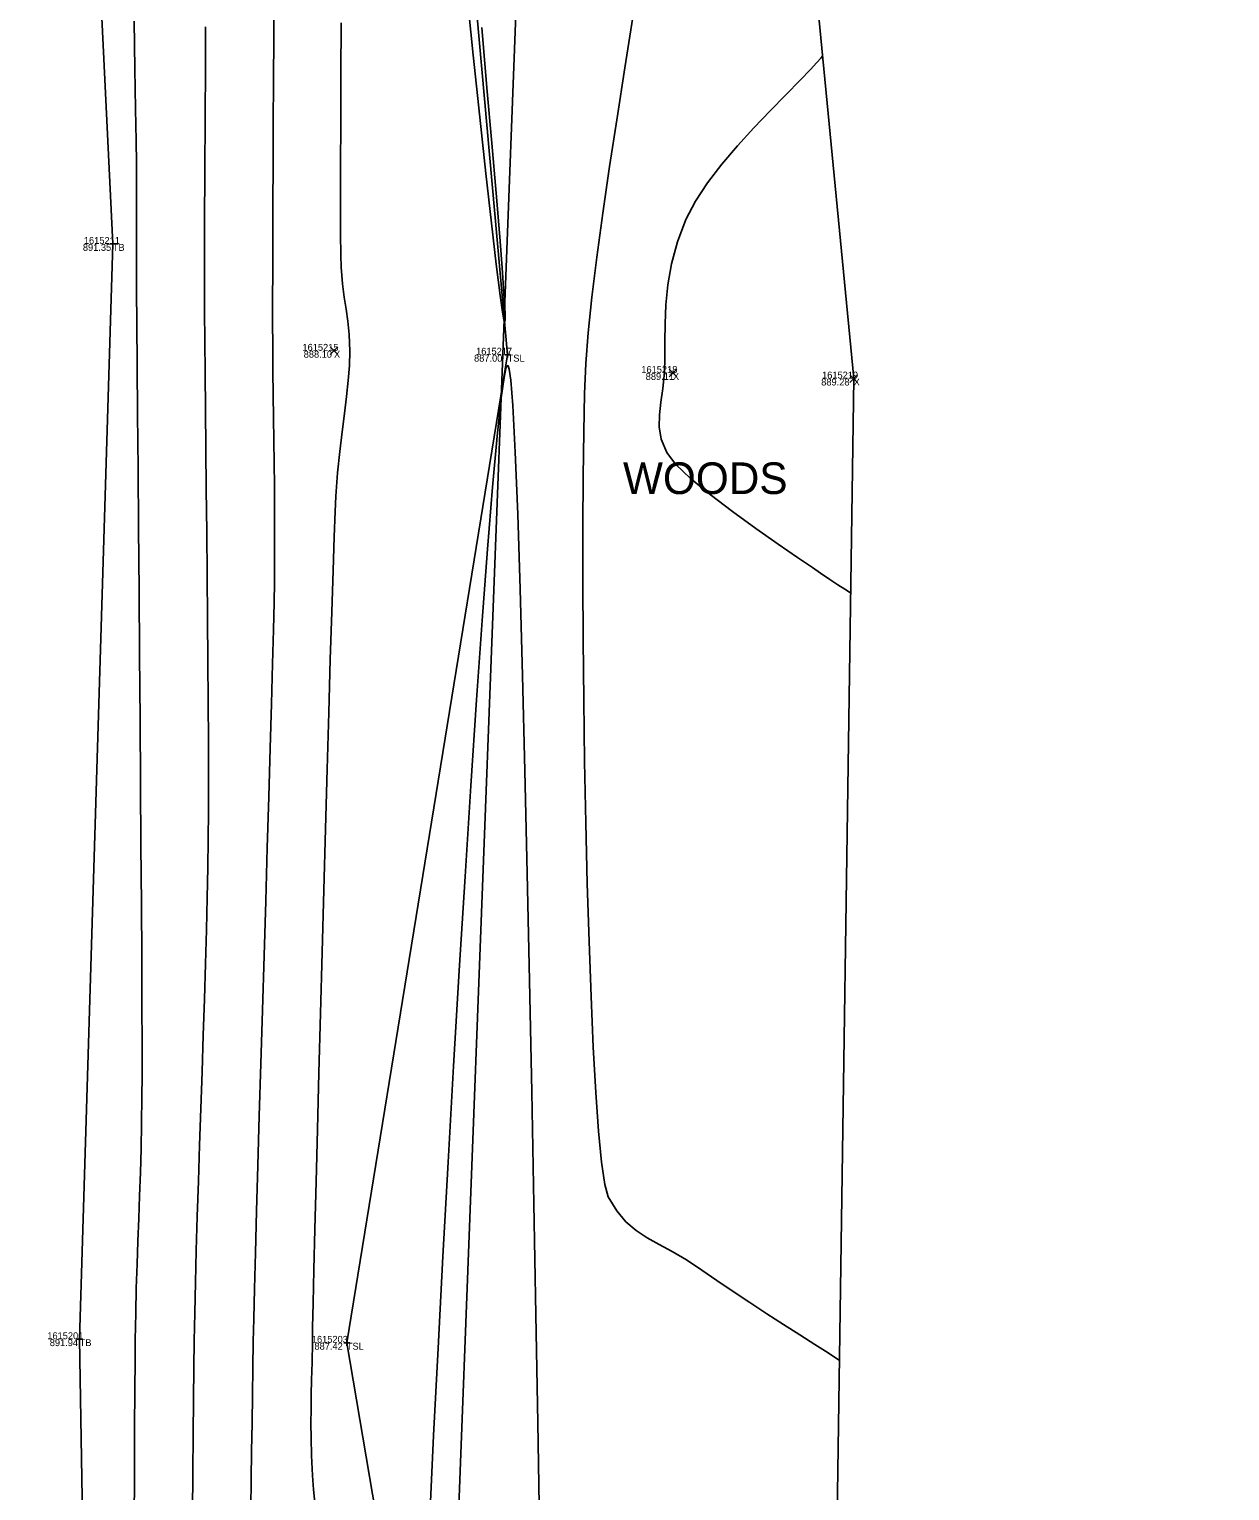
# Model space of a CAD drawing. Extents: x 1957117 to 1971063, y 701601 to 715861.
# Drawn here: x 1962717.3 to 1962778, y 702295.5 to 702369.4 of the extents above; entities that cross this region are included whole.
import ezdxf

# ---------------------------------------------------------------- set-up
doc = ezdxf.new("R2010")
doc.units = 0
for name, color, linetype in [('AP_X_Lights', 7, 'Continuous'), ('DT_X_Break_Line', 7, 'Continuous'), ('DT_X_Contour_Major', 7, 'Continuous'), ('DT_X_Contour_Minor', 7, 'Continuous'), ('DT_X_TIN_Hull', 7, 'Continuous'), ('PV_P_Drive', 7, 'Continuous'), ('PV_P_Shoulder', 7, 'Continuous'), ('RS_Raster1', 7, 'Continuous'), ('RW_X_Esmt_RR', 7, 'Continuous'), ('SC_Scratch1', 7, 'Continuous'), ('VG_X_Text', 7, 'Continuous')]:
    doc.layers.add(name, color=color, linetype=linetype)

msp = doc.modelspace()

# ---------------------------------------------------------------- linework, layer by layer
at = {"layer": 'AP_X_Lights'}
for p, q in [((1962732.556, 702352.922), (1962732.944, 702353.312)), ((1962732.556, 702353.312), (1962732.944, 702352.922)), ((1962749.693, 702351.801), (1962750.081, 702352.191)), ((1962749.693, 702352.191), (1962750.081, 702351.801)), ((1962758.832, 702351.518), (1962759.22, 702351.908)), ((1962758.832, 702351.908), (1962759.22, 702351.518))]:
    msp.add_line(p, q, dxfattribs=at)
at = {"layer": 'DT_X_Break_Line'}
for points in [[(1962752.132, 702702.919), (1962747.065, 702649.147), (1962745.48, 702606.97), (1962743.008, 702552.829), (1962740.623, 702503.302), (1962740.641, 702452.933), (1962736.982, 702403.388), (1962741.529, 702352.919), (1962733.397, 702302.963), (1962742.046, 702251.987), (1962742.053, 702202.145), (1962741.582, 702152.179), (1962738.197, 702102.408), (1962725.619, 702053.061)], [(1962713.582, 702053.996), (1962711.466, 702104.13), (1962714.937, 702203.608), (1962720.713, 702253.951), (1962719.889, 702303.145), (1962721.566, 702358.521), (1962719.193, 702407.367), (1962722.415, 702453.828), (1962727.642, 702504.653), (1962726.923, 702553.596), (1962728.43, 702603.611), (1962735.623, 702653.941), (1962730.179, 702698.673)]]:
    msp.add_lwpolyline(points, dxfattribs=at)
at = {"layer": 'DT_X_Contour_Major'}
msp.add_lwpolyline([(1962726.253, 702369.488), (1962726.251, 702368.167), (1962726.247, 702366.847), (1962726.241, 702365.528), (1962726.233, 702364.209), (1962726.225, 702362.891), (1962726.217, 702361.571), (1962726.21, 702360.251), (1962726.205, 702358.93), (1962726.203, 702357.606), (1962726.204, 702356.28), (1962726.209, 702355.083), (1962726.219, 702353.641), (1962726.234, 702351.986), (1962726.252, 702350.156), (1962726.272, 702348.185), (1962726.294, 702346.107), (1962726.316, 702343.958), (1962726.338, 702341.773), (1962726.358, 702339.587), (1962726.375, 702337.434), (1962726.389, 702335.351), (1962726.399, 702333.371), (1962726.403, 702331.53), (1962726.4, 702329.863), (1962726.39, 702328.404), (1962726.37, 702326.996), (1962726.339, 702325.467), (1962726.298, 702323.836), (1962726.25, 702322.122), (1962726.196, 702320.344), (1962726.138, 702318.519), (1962726.077, 702316.666), (1962726.015, 702314.805), (1962725.953, 702312.952), (1962725.894, 702311.127), (1962725.838, 702309.349), (1962725.788, 702307.635), (1962725.745, 702306.004), (1962725.71, 702304.475), (1962725.686, 702303.067), (1962725.668, 702301.691), (1962725.649, 702300.101), (1962725.629, 702298.329), (1962725.61, 702296.407), (1962725.592, 702294.366)], dxfattribs=at)
msp.add_lwpolyline([(1962726.253, 702369.488), (1962726.251, 702368.167), (1962726.247, 702366.847), (1962726.241, 702365.528), (1962726.233, 702364.209), (1962726.225, 702362.891), (1962726.217, 702361.571), (1962726.21, 702360.251), (1962726.205, 702358.93), (1962726.203, 702357.606), (1962726.204, 702356.28), (1962726.209, 702355.083), (1962726.219, 702353.641), (1962726.234, 702351.986), (1962726.252, 702350.156), (1962726.272, 702348.185), (1962726.294, 702346.107), (1962726.316, 702343.958), (1962726.338, 702341.773), (1962726.358, 702339.587), (1962726.375, 702337.434), (1962726.389, 702335.351), (1962726.399, 702333.371), (1962726.403, 702331.53), (1962726.4, 702329.863), (1962726.39, 702328.404), (1962726.37, 702326.996), (1962726.339, 702325.467), (1962726.298, 702323.836), (1962726.25, 702322.122), (1962726.196, 702320.344), (1962726.138, 702318.519), (1962726.077, 702316.666), (1962726.015, 702314.805), (1962725.953, 702312.952), (1962725.894, 702311.127), (1962725.838, 702309.349), (1962725.788, 702307.635), (1962725.745, 702306.004), (1962725.71, 702304.475), (1962725.686, 702303.067), (1962725.668, 702301.691), (1962725.649, 702300.101), (1962725.629, 702298.329), (1962725.61, 702296.407), (1962725.592, 702294.366)], dxfattribs=at)
at = {"layer": 'DT_X_Contour_Minor'}
for points in [[(1962729.711, 702371.168), (1962729.702, 702368.966), (1962729.692, 702366.764), (1962729.682, 702364.602), (1962729.673, 702362.518), (1962729.664, 702360.551), (1962729.657, 702358.739), (1962729.652, 702357.12), (1962729.649, 702355.732), (1962729.649, 702354.615), (1962729.655, 702353.325), (1962729.665, 702352.088), (1962729.678, 702350.894), (1962729.693, 702349.73), (1962729.708, 702348.583), (1962729.723, 702347.443), (1962729.736, 702346.296), (1962729.745, 702345.132), (1962729.749, 702343.937), (1962729.747, 702342.701), (1962729.737, 702341.411), (1962729.721, 702340.398), (1962729.69, 702339.006), (1962729.646, 702337.282), (1962729.591, 702335.27), (1962729.527, 702333.019), (1962729.456, 702330.574), (1962729.378, 702327.981), (1962729.298, 702325.288), (1962729.214, 702322.541), (1962729.131, 702319.785), (1962729.05, 702317.068), (1962728.971, 702314.436), (1962728.898, 702311.935), (1962728.832, 702309.612), (1962728.774, 702307.514), (1962728.727, 702305.685), (1962728.692, 702304.174), (1962728.671, 702303.027), (1962728.652, 702301.691), (1962728.63, 702300.318), (1962728.608, 702298.917), (1962728.586, 702297.492), (1962728.567, 702296.051), (1962728.552, 702294.601)], [(1962729.711, 702371.168), (1962729.702, 702368.966), (1962729.692, 702366.764), (1962729.682, 702364.602), (1962729.673, 702362.518), (1962729.664, 702360.551), (1962729.657, 702358.739), (1962729.652, 702357.12), (1962729.649, 702355.732), (1962729.649, 702354.615), (1962729.655, 702353.325), (1962729.665, 702352.088), (1962729.678, 702350.894), (1962729.693, 702349.73), (1962729.708, 702348.583), (1962729.723, 702347.443), (1962729.736, 702346.296), (1962729.745, 702345.132), (1962729.749, 702343.937), (1962729.747, 702342.701), (1962729.737, 702341.411), (1962729.721, 702340.398), (1962729.69, 702339.006), (1962729.646, 702337.282), (1962729.591, 702335.27), (1962729.527, 702333.019), (1962729.456, 702330.574), (1962729.378, 702327.981), (1962729.298, 702325.288), (1962729.214, 702322.541), (1962729.131, 702319.785), (1962729.05, 702317.068), (1962728.971, 702314.436), (1962728.898, 702311.935), (1962728.832, 702309.612), (1962728.774, 702307.514), (1962728.727, 702305.685), (1962728.692, 702304.174), (1962728.671, 702303.027), (1962728.652, 702301.691), (1962728.63, 702300.318), (1962728.608, 702298.917), (1962728.586, 702297.492), (1962728.567, 702296.051), (1962728.552, 702294.601)], [(1962739.443, 702371.4), (1962739.789, 702368.067), (1962740.12, 702364.934), (1962740.428, 702362.076), (1962740.706, 702359.57), (1962740.948, 702357.49), (1962741.145, 702355.912), (1962741.267, 702355.062), (1962741.335, 702354.69), (1962741.368, 702354.578), (1962741.381, 702354.565), (1962741.39, 702354.578), (1962741.401, 702354.676), (1962741.399, 702354.995), (1962741.362, 702355.723), (1962741.268, 702357.082), (1962741.127, 702358.886), (1962740.945, 702361.08), (1962740.729, 702363.61), (1962740.486, 702366.42), (1962740.223, 702369.455)], [(1962739.443, 702371.4), (1962739.789, 702368.067), (1962740.12, 702364.934), (1962740.428, 702362.076), (1962740.706, 702359.57), (1962740.948, 702357.49), (1962741.145, 702355.912), (1962741.267, 702355.062), (1962741.335, 702354.69), (1962741.368, 702354.578), (1962741.381, 702354.565), (1962741.39, 702354.578), (1962741.401, 702354.676), (1962741.399, 702354.995), (1962741.362, 702355.723), (1962741.268, 702357.082), (1962741.127, 702358.886), (1962740.945, 702361.08), (1962740.729, 702363.61), (1962740.486, 702366.42), (1962740.223, 702369.455)], [(1962722.648, 702293.858), (1962722.658, 702296.405), (1962722.668, 702298.663), (1962722.679, 702300.573), (1962722.69, 702302.074), (1962722.701, 702303.107), (1962722.725, 702304.461), (1962722.756, 702305.732), (1962722.794, 702306.94), (1962722.835, 702308.106), (1962722.877, 702309.252), (1962722.919, 702310.398), (1962722.959, 702311.565), (1962722.994, 702312.773), (1962723.023, 702314.044), (1962723.042, 702315.397), (1962723.047, 702316.456), (1962723.046, 702318.028), (1962723.039, 702320.046), (1962723.027, 702322.443), (1962723.011, 702325.152), (1962722.991, 702328.103), (1962722.969, 702331.231), (1962722.945, 702334.468), (1962722.92, 702337.745), (1962722.894, 702340.996), (1962722.869, 702344.153), (1962722.844, 702347.148), (1962722.822, 702349.915), (1962722.801, 702352.384), (1962722.784, 702354.489), (1962722.77, 702356.163), (1962722.762, 702357.337), (1962722.758, 702357.945), (1962722.758, 702358.75), (1962722.762, 702359.404), (1962722.766, 702359.983), (1962722.77, 702360.562), (1962722.772, 702361.217), (1962722.769, 702362.021), (1962722.761, 702362.601), (1962722.744, 702363.729), (1962722.718, 702365.342), (1962722.684, 702367.379), (1962722.644, 702369.777)], [(1962722.648, 702293.858), (1962722.658, 702296.405), (1962722.668, 702298.663), (1962722.679, 702300.573), (1962722.69, 702302.074), (1962722.701, 702303.107), (1962722.725, 702304.461), (1962722.756, 702305.732), (1962722.794, 702306.94), (1962722.835, 702308.106), (1962722.877, 702309.252), (1962722.919, 702310.398), (1962722.959, 702311.565), (1962722.994, 702312.773), (1962723.023, 702314.044), (1962723.042, 702315.397), (1962723.047, 702316.456), (1962723.046, 702318.028), (1962723.039, 702320.046), (1962723.027, 702322.443), (1962723.011, 702325.152), (1962722.991, 702328.103), (1962722.969, 702331.231), (1962722.945, 702334.468), (1962722.92, 702337.745), (1962722.894, 702340.996), (1962722.869, 702344.153), (1962722.844, 702347.148), (1962722.822, 702349.915), (1962722.801, 702352.384), (1962722.784, 702354.489), (1962722.77, 702356.163), (1962722.762, 702357.337), (1962722.758, 702357.945), (1962722.758, 702358.75), (1962722.762, 702359.404), (1962722.766, 702359.983), (1962722.77, 702360.562), (1962722.772, 702361.217), (1962722.769, 702362.021), (1962722.761, 702362.601), (1962722.744, 702363.729), (1962722.718, 702365.342), (1962722.684, 702367.379), (1962722.644, 702369.777)], [(1962733.107, 702369.702), (1962733.096, 702367.08), (1962733.088, 702364.641), (1962733.083, 702362.446), (1962733.081, 702360.557), (1962733.084, 702359.036), (1962733.092, 702357.945), (1962733.106, 702357.345), (1962733.172, 702356.505), (1962733.262, 702355.823), (1962733.361, 702355.22), (1962733.453, 702354.618), (1962733.521, 702353.937), (1962733.55, 702353.099), (1962733.53, 702352.376), (1962733.472, 702351.617), (1962733.384, 702350.812), (1962733.276, 702349.951), (1962733.159, 702349.027), (1962733.041, 702348.028), (1962732.933, 702346.947), (1962732.845, 702345.774), (1962732.807, 702344.992), (1962732.758, 702343.716), (1962732.7, 702342.004), (1962732.634, 702339.914), (1962732.561, 702337.505), (1962732.483, 702334.835), (1962732.401, 702331.962), (1962732.317, 702328.946), (1962732.233, 702325.844), (1962732.148, 702322.716), (1962732.066, 702319.618), (1962731.988, 702316.611), (1962731.914, 702313.752), (1962731.847, 702311.1), (1962731.787, 702308.713), (1962731.737, 702306.649), (1962731.698, 702304.968), (1962731.67, 702303.728), (1962731.657, 702302.986), (1962731.639, 702301.96), (1962731.62, 702301.091), (1962731.603, 702300.327), (1962731.59, 702299.615), (1962731.587, 702298.903), (1962731.594, 702298.139), (1962731.617, 702297.272), (1962731.659, 702296.248), (1962731.713, 702295.54), (1962731.825, 702294.391)], [(1962733.107, 702369.702), (1962733.096, 702367.08), (1962733.088, 702364.641), (1962733.083, 702362.446), (1962733.081, 702360.557), (1962733.084, 702359.036), (1962733.092, 702357.945), (1962733.106, 702357.345), (1962733.172, 702356.505), (1962733.262, 702355.823), (1962733.361, 702355.22), (1962733.453, 702354.618), (1962733.521, 702353.937), (1962733.55, 702353.099), (1962733.53, 702352.376), (1962733.472, 702351.617), (1962733.384, 702350.812), (1962733.276, 702349.951), (1962733.159, 702349.027), (1962733.041, 702348.028), (1962732.933, 702346.947), (1962732.845, 702345.774), (1962732.807, 702344.992), (1962732.758, 702343.716), (1962732.7, 702342.004), (1962732.634, 702339.914), (1962732.561, 702337.505), (1962732.483, 702334.835), (1962732.401, 702331.962), (1962732.317, 702328.946), (1962732.233, 702325.844), (1962732.148, 702322.716), (1962732.066, 702319.618), (1962731.988, 702316.611), (1962731.914, 702313.752), (1962731.847, 702311.1), (1962731.787, 702308.713), (1962731.737, 702306.649), (1962731.698, 702304.968), (1962731.67, 702303.728), (1962731.657, 702302.986), (1962731.639, 702301.96), (1962731.62, 702301.091), (1962731.603, 702300.327), (1962731.59, 702299.615), (1962731.587, 702298.903), (1962731.594, 702298.139), (1962731.617, 702297.272), (1962731.659, 702296.248), (1962731.713, 702295.54), (1962731.825, 702294.391)], [(1962747.865, 702369.982), (1962747.457, 702367.422), (1962747.062, 702364.891), (1962746.688, 702362.428), (1962746.346, 702360.071), (1962746.045, 702357.859), (1962745.795, 702355.831), (1962745.607, 702354.026), (1962745.49, 702352.482), (1962745.424, 702350.945), (1962745.375, 702349.018), (1962745.343, 702346.755), (1962745.327, 702344.212), (1962745.328, 702341.445), (1962745.343, 702338.509), (1962745.375, 702335.461), (1962745.42, 702332.354), (1962745.481, 702329.246), (1962745.556, 702326.191), (1962745.644, 702323.245), (1962745.746, 702320.463), (1962745.861, 702317.902), (1962745.989, 702315.617), (1962746.13, 702313.663), (1962746.282, 702312.096), (1962746.446, 702310.971), (1962746.621, 702310.344), (1962747.048, 702309.63), (1962747.514, 702309.075), (1962748.025, 702308.636), (1962748.582, 702308.268), (1962749.19, 702307.928), (1962749.852, 702307.573), (1962750.572, 702307.159), (1962751.352, 702306.642), (1962752.11, 702306.11), (1962752.925, 702305.556), (1962753.774, 702304.993), (1962754.635, 702304.432), (1962755.484, 702303.885), (1962756.299, 702303.364), (1962757.056, 702302.881), (1962757.733, 702302.447), (1962758.307, 702302.075)], [(1962747.865, 702369.982), (1962747.457, 702367.422), (1962747.062, 702364.891), (1962746.688, 702362.428), (1962746.346, 702360.071), (1962746.045, 702357.859), (1962745.795, 702355.831), (1962745.607, 702354.026), (1962745.49, 702352.482), (1962745.424, 702350.945), (1962745.375, 702349.018), (1962745.343, 702346.755), (1962745.327, 702344.212), (1962745.328, 702341.445), (1962745.343, 702338.509), (1962745.375, 702335.461), (1962745.42, 702332.354), (1962745.481, 702329.246), (1962745.556, 702326.191), (1962745.644, 702323.245), (1962745.746, 702320.463), (1962745.861, 702317.902), (1962745.989, 702315.617), (1962746.13, 702313.663), (1962746.282, 702312.096), (1962746.446, 702310.971), (1962746.621, 702310.344), (1962747.048, 702309.63), (1962747.514, 702309.075), (1962748.025, 702308.636), (1962748.582, 702308.268), (1962749.19, 702307.928), (1962749.852, 702307.573), (1962750.572, 702307.159), (1962751.352, 702306.642), (1962752.11, 702306.11), (1962752.925, 702305.556), (1962753.774, 702304.993), (1962754.635, 702304.432), (1962755.484, 702303.885), (1962756.299, 702303.364), (1962757.056, 702302.881), (1962757.733, 702302.447), (1962758.307, 702302.075)], [(1962757.453, 702368.013), (1962757.365, 702367.91), (1962757.171, 702367.692), (1962756.838, 702367.333), (1962756.324, 702366.801), (1962755.596, 702366.063), (1962754.802, 702365.255), (1962753.976, 702364.392), (1962753.152, 702363.488), (1962752.363, 702362.558), (1962751.643, 702361.615), (1962751.025, 702360.675), (1962750.541, 702359.751), (1962750.112, 702358.622), (1962749.818, 702357.519), (1962749.634, 702356.452), (1962749.534, 702355.433), (1962749.492, 702354.472), (1962749.484, 702353.58), (1962749.482, 702352.766), (1962749.462, 702352.043), (1962749.384, 702351.218), (1962749.282, 702350.512), (1962749.202, 702349.88), (1962749.193, 702349.276), (1962749.3, 702348.654), (1962749.571, 702347.97), (1962750.011, 702347.392), (1962750.775, 702346.666), (1962751.771, 702345.846), (1962752.904, 702344.984), (1962754.081, 702344.132), (1962755.208, 702343.344), (1962756.191, 702342.671), (1962756.937, 702342.166), (1962757.352, 702341.881), (1962757.818, 702341.559), (1962758.23, 702341.29), (1962758.582, 702341.068), (1962758.869, 702340.885)], [(1962757.453, 702368.013), (1962757.365, 702367.91), (1962757.171, 702367.692), (1962756.838, 702367.333), (1962756.324, 702366.801), (1962755.596, 702366.063), (1962754.802, 702365.255), (1962753.976, 702364.392), (1962753.152, 702363.488), (1962752.363, 702362.558), (1962751.643, 702361.615), (1962751.025, 702360.675), (1962750.541, 702359.751), (1962750.112, 702358.622), (1962749.818, 702357.519), (1962749.634, 702356.452), (1962749.534, 702355.433), (1962749.492, 702354.472), (1962749.484, 702353.58), (1962749.482, 702352.766), (1962749.462, 702352.043), (1962749.384, 702351.218), (1962749.282, 702350.512), (1962749.202, 702349.88), (1962749.193, 702349.276), (1962749.3, 702348.654), (1962749.571, 702347.97), (1962750.011, 702347.392), (1962750.775, 702346.666), (1962751.771, 702345.846), (1962752.904, 702344.984), (1962754.081, 702344.132), (1962755.208, 702343.344), (1962756.191, 702342.671), (1962756.937, 702342.166), (1962757.352, 702341.881), (1962757.818, 702341.559), (1962758.23, 702341.29), (1962758.582, 702341.068), (1962758.869, 702340.885)], [(1962743.149, 702293.706), (1962743.054, 702298.921), (1962742.955, 702304.386), (1962742.853, 702309.997), (1962742.746, 702315.655), (1962742.636, 702321.256), (1962742.523, 702326.7), (1962742.407, 702331.885), (1962742.289, 702336.708), (1962742.167, 702341.069), (1962742.044, 702344.865), (1962741.918, 702347.995), (1962741.791, 702350.358), (1962741.688, 702351.627), (1962741.61, 702352.182), (1962741.558, 702352.351), (1962741.532, 702352.372), (1962741.505, 702352.356), (1962741.447, 702352.219), (1962741.35, 702351.768), (1962741.203, 702350.733), (1962740.994, 702348.799), (1962740.761, 702346.227), (1962740.507, 702343.094), (1962740.238, 702339.481), (1962739.958, 702335.465), (1962739.669, 702331.125), (1962739.378, 702326.54), (1962739.087, 702321.789), (1962738.801, 702316.949), (1962738.524, 702312.1), (1962738.26, 702307.32), (1962738.014, 702302.688), (1962737.789, 702298.282), (1962737.589, 702294.181)], [(1962743.149, 702293.706), (1962743.054, 702298.921), (1962742.955, 702304.386), (1962742.853, 702309.997), (1962742.746, 702315.655), (1962742.636, 702321.256), (1962742.523, 702326.7), (1962742.407, 702331.885), (1962742.289, 702336.708), (1962742.167, 702341.069), (1962742.044, 702344.865), (1962741.918, 702347.995), (1962741.791, 702350.358), (1962741.688, 702351.627), (1962741.61, 702352.182), (1962741.558, 702352.351), (1962741.532, 702352.372), (1962741.505, 702352.356), (1962741.447, 702352.219), (1962741.35, 702351.768), (1962741.203, 702350.733), (1962740.994, 702348.799), (1962740.761, 702346.227), (1962740.507, 702343.094), (1962740.238, 702339.481), (1962739.958, 702335.465), (1962739.669, 702331.125), (1962739.378, 702326.54), (1962739.087, 702321.789), (1962738.801, 702316.949), (1962738.524, 702312.1), (1962738.26, 702307.32), (1962738.014, 702302.688), (1962737.789, 702298.282), (1962737.589, 702294.181)]]:
    msp.add_lwpolyline(points, dxfattribs=at)
at = {"layer": 'DT_X_TIN_Hull'}
msp.add_lwpolyline([(1962757.576, 702251.621), (1962759.026, 702351.713), (1962754.137, 702402.367), (1962769.625, 702502.771), (1962771.847, 702605.545), (1962775.888, 702647.495), (1962778.042, 702697.695)], dxfattribs=at)
at = {"layer": 'PV_P_Drive'}
for p, q in [((1962721.42, 702358.521), (1962721.712, 702358.521)), ((1962721.566, 702358.667), (1962721.566, 702358.375)), ((1962721.566, 702358.521), (1962721.566, 702358.521)), ((1962741.383, 702352.919), (1962741.675, 702352.919)), ((1962741.529, 702353.065), (1962741.529, 702352.773)), ((1962741.529, 702352.919), (1962741.529, 702352.919)), ((1962719.743, 702303.145), (1962720.035, 702303.145)), ((1962719.889, 702303.291), (1962719.889, 702302.999)), ((1962719.889, 702303.145), (1962719.889, 702303.145)), ((1962733.397, 702303.109), (1962733.397, 702302.817)), ((1962733.251, 702302.963), (1962733.543, 702302.963)), ((1962733.397, 702302.963), (1962733.397, 702302.963))]:
    msp.add_line(p, q, dxfattribs=at)
at = {"layer": 'RW_X_Esmt_RR'}
msp.add_lwpolyline([(1962729.176, 702035.621), (1962771.351, 703140.475)], dxfattribs=at)

# ---------------------------------------------------------------- texts
at = {"layer": 'PV_P_Shoulder'}
for s, p in [('891.35', (1962720.053, 702358.171)), ('888.10', (1962731.218, 702352.767)), ('887.00', (1962739.831, 702352.569)), ('889.11', (1962748.511, 702351.646)), ('889.28', (1962757.384, 702351.363)), ('891.94', (1962718.379, 702302.795)), ('887.42', (1962731.763, 702302.613))]:
    msp.add_text(s, height=0.35, dxfattribs=at).set_placement(p)
at = {"layer": 'RS_Raster1'}
for s, p in [('1615211', (1962720.103, 702358.521)), ('1615215', (1962731.155, 702353.117)), ('1615217', (1962739.934, 702352.919)), ('1615218', (1962748.289, 702351.996)), ('1615219', (1962757.428, 702351.713)), ('1615201', (1962718.255, 702303.145)), ('1615203', (1962731.631, 702302.963))]:
    msp.add_text(s, height=0.35, dxfattribs=at).set_placement(p)
at = {"layer": 'SC_Scratch1'}
for s, p in [('TB', (1962721.566, 702358.171)), ('X', (1962732.75, 702352.767)), ('TSL', (1962741.529, 702352.569)), ('X', (1962749.887, 702351.646)), ('X', (1962759.026, 702351.363)), ('TB', (1962719.889, 702302.795)), ('TSL', (1962733.397, 702302.613))]:
    msp.add_text(s, height=0.35, dxfattribs=at).set_placement(p)
at = {"layer": 'VG_X_Text'}
msp.add_text('WOODS', height=1.6, dxfattribs=at).set_placement((1962747.363, 702345.875))

doc.saveas('drawing.dxf')
